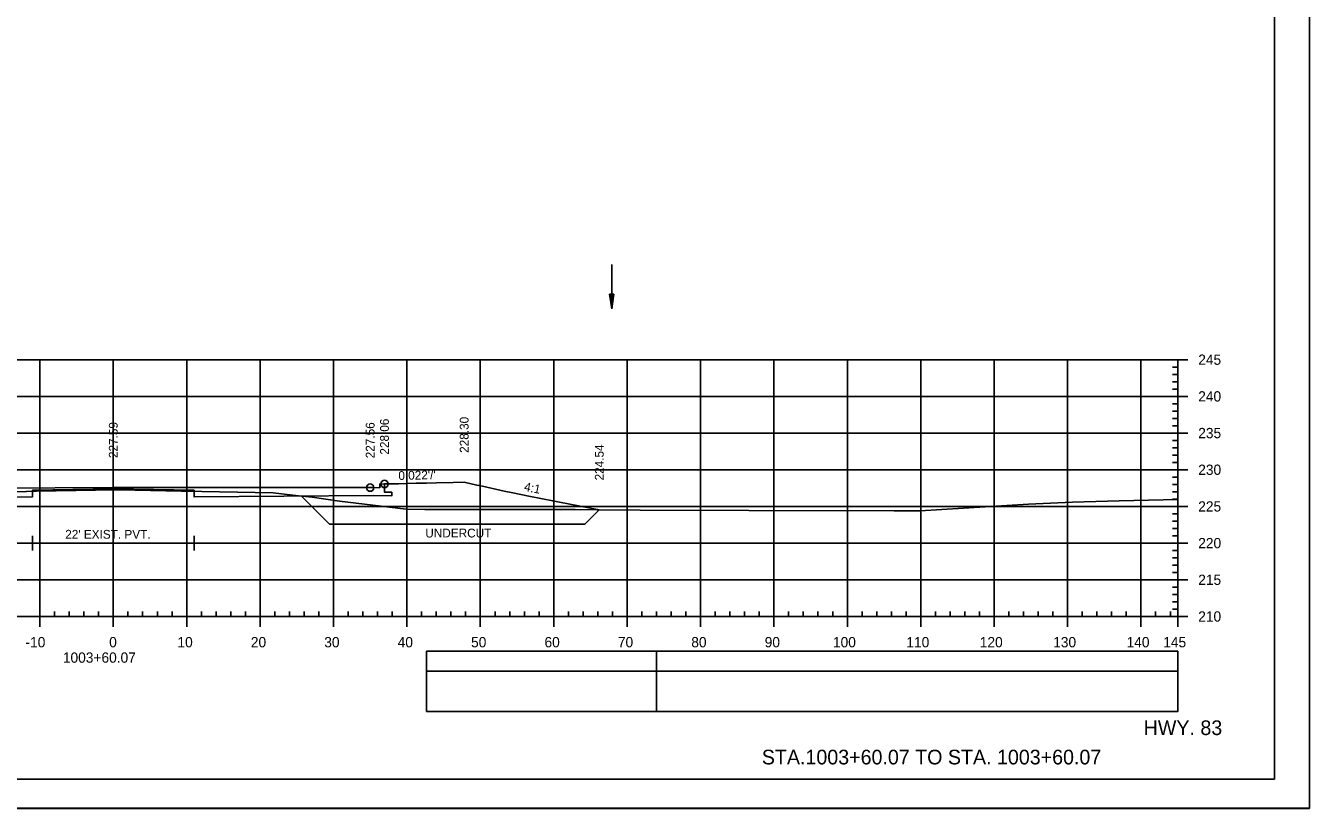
# Model space of a CAD drawing. Extents: x 1386544 to 1388153, y 379785 to 390999.
# Drawn here: x 1387366 to 1387540.9, y 380211.5 to 380318.1 of the extents above; entities that cross this region are included whole.
import ezdxf

# ---------------------------------------------------------------- set-up
doc = ezdxf.new("R2010")
doc.units = 0
for name, color, linetype in [('R_Alt Surface', 7, 'Continuous'), ('R_Axis', 7, 'Continuous'), ('R_Axis Annot', 7, 'Continuous'), ('R_Border', 7, 'Continuous'), ('R_Dimension', 7, 'Continuous'), ('R_Draft', 7, 'Continuous'), ('R_Exist Surface', 7, 'Continuous'), ('R_Fin Surface', 7, 'Continuous'), ('R_Fin Surface Annot', 7, 'Continuous'), ('R_Grid', 7, 'Continuous'), ('R_No Plot', 7, 'Continuous'), ('R_Striping', 7, 'Continuous'), ('R_Water', 7, 'Continuous')]:
    doc.layers.add(name, color=color, linetype=linetype)

msp = doc.modelspace()

# ---------------------------------------------------------------- linework, layer by layer
at = {"layer": 'R_Alt Surface'}
for points in [[(1387413.39, 380254.11), (1387388.95, 380253.91), (1387388.95, 380254.82), (1387377.95, 380255.04), (1387366.95, 380254.84), (1387366.95, 380253.93), (1387337.9, 380253.9)], [(1387414.89, 380255.68), (1387414.89, 380254.58), (1387415.89, 380254.56), (1387415.89, 380254.06), (1387413.39, 380254.11)], [(1387366.95, 380248.62), (1387366.95, 380246.62)], [(1387388.95, 380248.62), (1387388.95, 380246.62)], [(1387366.95, 380247.62), (1387388.95, 380247.62)]]:
    msp.add_lwpolyline(points, dxfattribs=at)
at = {"layer": 'R_Axis'}
for p, q in [((1387522.95, 380237.62), (1387522.95, 380272.62)), ((1387524.35, 380272.62), (1387522.95, 380272.62)), ((1387522.95, 380271.62), (1387522.25, 380271.62)), ((1387522.95, 380270.62), (1387522.25, 380270.62)), ((1387522.95, 380269.62), (1387522.25, 380269.62)), ((1387522.95, 380268.62), (1387522.25, 380268.62)), ((1387524.35, 380267.62), (1387522.95, 380267.62)), ((1387522.95, 380266.62), (1387522.25, 380266.62)), ((1387522.95, 380265.62), (1387522.25, 380265.62)), ((1387522.95, 380264.62), (1387522.25, 380264.62)), ((1387522.95, 380263.62), (1387522.25, 380263.62)), ((1387524.35, 380262.62), (1387522.95, 380262.62)), ((1387522.95, 380261.62), (1387522.25, 380261.62)), ((1387522.95, 380260.62), (1387522.25, 380260.62)), ((1387522.95, 380259.62), (1387522.25, 380259.62)), ((1387522.95, 380258.62), (1387522.25, 380258.62)), ((1387522.95, 380256.62), (1387522.25, 380256.62)), ((1387524.35, 380257.62), (1387522.95, 380257.62)), ((1387522.95, 380255.62), (1387522.25, 380255.62)), ((1387522.95, 380254.62), (1387522.25, 380254.62)), ((1387522.95, 380253.62), (1387522.25, 380253.62)), ((1387522.95, 380251.62), (1387522.25, 380251.62)), ((1387524.35, 380252.62), (1387522.95, 380252.62)), ((1387522.95, 380250.62), (1387522.25, 380250.62)), ((1387522.95, 380249.62), (1387522.25, 380249.62)), ((1387522.95, 380248.62), (1387522.25, 380248.62)), ((1387522.95, 380246.62), (1387522.25, 380246.62)), ((1387524.35, 380247.62), (1387522.95, 380247.62)), ((1387522.95, 380245.62), (1387522.25, 380245.62)), ((1387522.95, 380244.62), (1387522.25, 380244.62)), ((1387522.95, 380243.62), (1387522.25, 380243.62)), ((1387524.35, 380242.62), (1387522.95, 380242.62)), ((1387522.95, 380241.62), (1387522.25, 380241.62)), ((1387522.95, 380240.62), (1387522.25, 380240.62)), ((1387522.95, 380239.62), (1387522.25, 380239.62)), ((1387232.95, 380237.62), (1387522.95, 380237.62)), ((1387367.95, 380236.22), (1387367.95, 380237.62)), ((1387369.95, 380237.62), (1387369.95, 380238.32)), ((1387371.95, 380237.62), (1387371.95, 380238.32)), ((1387373.95, 380237.62), (1387373.95, 380238.32)), ((1387375.95, 380237.62), (1387375.95, 380238.32)), ((1387377.95, 380236.22), (1387377.95, 380237.62)), ((1387379.95, 380237.62), (1387379.95, 380238.32)), ((1387381.95, 380237.62), (1387381.95, 380238.32)), ((1387383.95, 380237.62), (1387383.95, 380238.32)), ((1387385.95, 380237.62), (1387385.95, 380238.32)), ((1387387.95, 380236.22), (1387387.95, 380237.62)), ((1387389.95, 380237.62), (1387389.95, 380238.32)), ((1387391.95, 380237.62), (1387391.95, 380238.32)), ((1387393.95, 380237.62), (1387393.95, 380238.32)), ((1387395.95, 380237.62), (1387395.95, 380238.32)), ((1387397.95, 380236.22), (1387397.95, 380237.62)), ((1387399.95, 380237.62), (1387399.95, 380238.32)), ((1387401.95, 380237.62), (1387401.95, 380238.32)), ((1387403.95, 380237.62), (1387403.95, 380238.32)), ((1387405.95, 380237.62), (1387405.95, 380238.32)), ((1387407.95, 380236.22), (1387407.95, 380237.62)), ((1387409.95, 380237.62), (1387409.95, 380238.32)), ((1387411.95, 380237.62), (1387411.95, 380238.32)), ((1387413.95, 380237.62), (1387413.95, 380238.32)), ((1387415.95, 380237.62), (1387415.95, 380238.32)), ((1387417.95, 380236.22), (1387417.95, 380237.62)), ((1387419.95, 380237.62), (1387419.95, 380238.32)), ((1387421.95, 380237.62), (1387421.95, 380238.32)), ((1387423.95, 380237.62), (1387423.95, 380238.32)), ((1387425.95, 380237.62), (1387425.95, 380238.32)), ((1387427.95, 380236.22), (1387427.95, 380237.62)), ((1387429.95, 380237.62), (1387429.95, 380238.32)), ((1387431.95, 380237.62), (1387431.95, 380238.32)), ((1387433.95, 380237.62), (1387433.95, 380238.32)), ((1387435.95, 380237.62), (1387435.95, 380238.32)), ((1387437.95, 380236.22), (1387437.95, 380237.62)), ((1387439.95, 380237.62), (1387439.95, 380238.32)), ((1387441.95, 380237.62), (1387441.95, 380238.32)), ((1387443.95, 380237.62), (1387443.95, 380238.32)), ((1387445.95, 380237.62), (1387445.95, 380238.32)), ((1387447.95, 380236.22), (1387447.95, 380237.62)), ((1387449.95, 380237.62), (1387449.95, 380238.32)), ((1387451.95, 380237.62), (1387451.95, 380238.32)), ((1387453.95, 380237.62), (1387453.95, 380238.32)), ((1387455.95, 380237.62), (1387455.95, 380238.32)), ((1387457.95, 380236.22), (1387457.95, 380237.62)), ((1387459.95, 380237.62), (1387459.95, 380238.32)), ((1387461.95, 380237.62), (1387461.95, 380238.32)), ((1387463.95, 380237.62), (1387463.95, 380238.32)), ((1387465.95, 380237.62), (1387465.95, 380238.32)), ((1387467.95, 380236.22), (1387467.95, 380237.62)), ((1387469.95, 380237.62), (1387469.95, 380238.32)), ((1387471.95, 380237.62), (1387471.95, 380238.32)), ((1387473.95, 380237.62), (1387473.95, 380238.32)), ((1387475.95, 380237.62), (1387475.95, 380238.32)), ((1387477.95, 380236.22), (1387477.95, 380237.62)), ((1387479.95, 380237.62), (1387479.95, 380238.32)), ((1387481.95, 380237.62), (1387481.95, 380238.32)), ((1387483.95, 380237.62), (1387483.95, 380238.32)), ((1387485.95, 380237.62), (1387485.95, 380238.32)), ((1387487.95, 380236.22), (1387487.95, 380237.62)), ((1387489.95, 380237.62), (1387489.95, 380238.32)), ((1387491.95, 380237.62), (1387491.95, 380238.32)), ((1387493.95, 380237.62), (1387493.95, 380238.32)), ((1387495.95, 380237.62), (1387495.95, 380238.32)), ((1387497.95, 380236.22), (1387497.95, 380237.62)), ((1387499.95, 380237.62), (1387499.95, 380238.32)), ((1387501.95, 380237.62), (1387501.95, 380238.32)), ((1387503.95, 380237.62), (1387503.95, 380238.32)), ((1387505.95, 380237.62), (1387505.95, 380238.32)), ((1387507.95, 380236.22), (1387507.95, 380237.62)), ((1387509.95, 380237.62), (1387509.95, 380238.32)), ((1387511.95, 380237.62), (1387511.95, 380238.32)), ((1387513.95, 380237.62), (1387513.95, 380238.32)), ((1387515.95, 380237.62), (1387515.95, 380238.32)), ((1387517.95, 380236.22), (1387517.95, 380237.62)), ((1387519.95, 380237.62), (1387519.95, 380238.32)), ((1387521.95, 380237.62), (1387521.95, 380238.32)), ((1387522.95, 380238.62), (1387522.25, 380238.62)), ((1387522.95, 380236.22), (1387522.95, 380237.62)), ((1387524.35, 380237.62), (1387522.95, 380237.62))]:
    msp.add_line(p, q, dxfattribs=at)
at = {"layer": 'R_Axis Annot'}
for points in [[(1387451.97, 380230.18), (1387522.95, 380230.18), (1387522.95, 380232.89), (1387451.97, 380232.89)], [(1387451.97, 380224.65), (1387522.95, 380224.65), (1387522.95, 380230.18), (1387451.97, 380230.18)]]:
    msp.add_lwpolyline(points, close=True, dxfattribs=at)
at = {"layer": 'R_Border'}
for q in [(1387536.13, 380420.92), (1387219.95, 380215.46)]:
    msp.add_line((1387536.13, 380215.46), q, dxfattribs=at)
at = {"layer": 'R_Dimension'}
for p, q in [((1387403.58, 380254.03), (1387407.42, 380250.19)), ((1387444.16, 380252.16), (1387442.19, 380250.19))]:
    msp.add_line(p, q, dxfattribs=at)
msp.add_lwpolyline([(1387442.19, 380250.19), (1387407.42, 380250.19)], dxfattribs=at)
at = {"layer": 'R_Exist Surface'}
msp.add_lwpolyline([(1387364.75, 380254.6), (1387367.5, 380254.7), (1387375.53, 380254.84), (1387378.78, 380254.89), (1387387.18, 380254.72), (1387389.99, 380254.66), (1387392.42, 380254.62), (1387399.75, 380254.46), (1387403.18, 380254.08), (1387405.02, 380253.86), (1387408.75, 380253.33), (1387417.85, 380252.26), (1387420.4, 380252.2), (1387427.79, 380252.19), (1387437.59, 380252.21), (1387440.86, 380252.21), (1387443.89, 380252.16), (1387449.73, 380252.1), (1387464.55, 380252.08), (1387484.33, 380252.04), (1387486.16, 380252.04), (1387486.87, 380252.03), (1387487.88, 380252.03), (1387502.63, 380252.92), (1387508.61, 380253.21), (1387515, 380253.38), (1387522.95, 380253.57)], dxfattribs=at)
at = {"layer": 'R_Fin Surface'}
for q in [(1387338.18, 380254.98), (1387412.94, 380255.18)]:
    msp.add_line((1387377.95, 380255.21), q, dxfattribs=at)
msp.add_lwpolyline([(1387412.94, 380255.18), (1387413.24, 380255.18), (1387414.24, 380255.17), (1387414.24, 380255.54), (1387414.24, 380255.67), (1387414.46, 380255.67), (1387414.89, 380255.68), (1387416.79, 380255.72), (1387419.19, 380255.78), (1387420.6, 380255.81), (1387421.96, 380255.84), (1387424.26, 380255.89), (1387425.75, 380255.92), (1387427.47, 380255.53), (1387427.78, 380255.46), (1387428.23, 380255.37), (1387431.2, 380254.72), (1387432.39, 380254.47), (1387434.54, 380254.02), (1387436.44, 380253.64), (1387437.82, 380253.36), (1387438.74, 380253.19), (1387444.16, 380252.16)], dxfattribs=at)
at = {"layer": 'R_Grid'}
for p, q in [((1387232.95, 380272.62), (1387522.95, 380272.62)), ((1387367.95, 380237.62), (1387367.95, 380272.62)), ((1387377.95, 380237.62), (1387377.95, 380272.62)), ((1387387.95, 380237.62), (1387387.95, 380272.62)), ((1387397.95, 380237.62), (1387397.95, 380272.62)), ((1387407.95, 380237.62), (1387407.95, 380272.62)), ((1387417.95, 380237.62), (1387417.95, 380272.62)), ((1387427.95, 380237.62), (1387427.95, 380272.62)), ((1387437.95, 380237.62), (1387437.95, 380272.62)), ((1387447.95, 380237.62), (1387447.95, 380272.62)), ((1387457.95, 380237.62), (1387457.95, 380272.62)), ((1387467.95, 380237.62), (1387467.95, 380272.62)), ((1387477.95, 380237.62), (1387477.95, 380272.62)), ((1387487.95, 380237.62), (1387487.95, 380272.62)), ((1387497.95, 380237.62), (1387497.95, 380272.62)), ((1387507.95, 380237.62), (1387507.95, 380272.62)), ((1387517.95, 380237.62), (1387517.95, 380272.62)), ((1387522.95, 380237.62), (1387522.95, 380272.62)), ((1387232.95, 380267.62), (1387522.95, 380267.62)), ((1387232.95, 380262.62), (1387522.95, 380262.62)), ((1387232.95, 380257.62), (1387522.95, 380257.62)), ((1387232.95, 380252.62), (1387522.95, 380252.62)), ((1387232.95, 380247.62), (1387522.95, 380247.62)), ((1387232.95, 380242.62), (1387522.95, 380242.62)), ((1387232.95, 380237.62), (1387522.95, 380237.62))]:
    msp.add_line(p, q, dxfattribs=at)
at = {"layer": 'R_No Plot'}
msp.add_line((1387207.55, 380211.48), (1387540.89, 380211.48), dxfattribs=at)
for points in [[(1387207.55, 380424.81), (1387540.89, 380424.81), (1387540.89, 380211.47), (1387207.55, 380211.47)], [(1387453.87, 380420.92), (1387473.49, 380420.92), (1387473.49, 380411.04), (1387489.6, 380411.04), (1387512.8, 380411.04), (1387512.8, 380386.7), (1387536.13, 380386.7), (1387536.13, 380215.46), (1387219.95, 380215.46), (1387219.95, 380420.92)]]:
    msp.add_lwpolyline(points, close=True, dxfattribs=at)
for centre in [(1387412.94, 380255.18), (1387414.89, 380255.68)]:
    msp.add_circle(centre, 0.5, dxfattribs=at)
at = {"layer": 'R_Striping'}
for points in [[(1387420.63, 380230.18), (1387451.97, 380230.18), (1387451.97, 380232.89), (1387420.63, 380232.89)], [(1387420.63, 380224.66), (1387451.97, 380224.66), (1387451.97, 380230.18), (1387420.63, 380230.18)]]:
    msp.add_lwpolyline(points, close=True, dxfattribs=at)
at = {"layer": 'R_Water'}
for p, q in [((1387445.86, 380285.57), (1387445.86, 380279.57)), ((1387445.56, 380281.57), (1387445.86, 380279.57)), ((1387446.16, 380281.57), (1387445.56, 380281.57)), ((1387445.56, 380281.57), (1387445.86, 380279.57)), ((1387446.16, 380281.57), (1387445.56, 380281.57)), ((1387445.61, 380281.57), (1387445.86, 380279.9)), ((1387445.61, 380281.57), (1387445.86, 380279.9)), ((1387445.66, 380281.57), (1387445.86, 380280.24)), ((1387445.66, 380281.57), (1387445.86, 380280.24)), ((1387445.71, 380281.57), (1387445.86, 380280.58)), ((1387445.71, 380281.57), (1387445.86, 380280.58)), ((1387445.76, 380281.57), (1387445.86, 380280.92)), ((1387445.76, 380281.57), (1387445.86, 380280.92)), ((1387445.82, 380281.57), (1387445.86, 380281.25)), ((1387445.82, 380281.57), (1387445.86, 380281.25)), ((1387446.16, 380281.57), (1387445.86, 380279.57)), ((1387445.96, 380281.57), (1387445.86, 380280.92)), ((1387446.06, 380281.57), (1387445.86, 380280.24)), ((1387446.11, 380281.57), (1387445.86, 380279.9)), ((1387446.01, 380281.57), (1387445.86, 380280.58)), ((1387445.91, 380281.57), (1387445.86, 380281.25)), ((1387446.16, 380281.57), (1387445.86, 380279.57)), ((1387445.96, 380281.57), (1387445.86, 380280.92)), ((1387446.06, 380281.57), (1387445.86, 380280.24)), ((1387446.11, 380281.57), (1387445.86, 380279.9)), ((1387446.01, 380281.57), (1387445.86, 380280.58)), ((1387445.91, 380281.57), (1387445.86, 380281.25))]:
    msp.add_line(p, q, dxfattribs=at)

# ---------------------------------------------------------------- texts
at = {"layer": 'R_Axis Annot'}
for s, p in [('245', (1387525.75, 380271.92)), ('240', (1387525.75, 380266.92)), ('235', (1387525.75, 380261.92)), ('230', (1387525.75, 380256.92)), ('225', (1387525.75, 380251.92)), ('220', (1387525.75, 380246.92)), ('215', (1387525.75, 380241.92)), ('210', (1387525.75, 380236.92)), ('-10', (1387365.99, 380233.42)), ('0', (1387377.39, 380233.42)), ('10', (1387386.69, 380233.42)), ('20', (1387396.69, 380233.42)), ('30', (1387406.69, 380233.42)), ('40', (1387416.69, 380233.42)), ('50', (1387426.69, 380233.42)), ('60', (1387436.69, 380233.42)), ('70', (1387446.69, 380233.42)), ('80', (1387456.69, 380233.42)), ('90', (1387466.69, 380233.42)), ('100', (1387475.99, 380233.42)), ('110', (1387485.99, 380233.42)), ('120', (1387495.99, 380233.42)), ('130', (1387505.99, 380233.42)), ('140', (1387515.99, 380233.42)), ('145', (1387520.98, 380233.42)), ('1003+60.07', (1387371.08, 380231.32))]:
    msp.add_text(s, height=1.4, dxfattribs=at).set_placement(p)
at = {"layer": 'R_Dimension'}
msp.add_text('UNDERCUT', height=1.2, dxfattribs=at).set_placement((1387420.45, 380248.39))
at = {"layer": 'R_Draft'}
for s, p in [('HWY. 83', (1387518.32, 380221.46)), ('STA.1003+60.07 TO STA. 1003+60.07', (1387466.3, 380217.46))]:
    msp.add_text(s, height=2, dxfattribs=at).set_placement(p)
at = {"layer": 'R_Fin Surface Annot'}
for s, rotation, p in [('227.59', 90, (1387378.55, 380259.21)), ('227.56', 90, (1387413.54, 380259.18)), ('228.06', 90, (1387415.49, 380259.68)), ('228.30', 90, (1387426.35, 380259.92)), ('224.54', 90, (1387444.76, 380256.16)), ("0.022'/'", 1.2858, (1387416.8, 380256.22)), ('4:1', 348.717, (1387433.84, 380254.77))]:
    msp.add_text(s, height=1.2, rotation=rotation, dxfattribs=at).set_placement(p)
at = {"layer": 'R_No Plot'}
msp.add_text('+', height=0.1, dxfattribs=at).set_placement((1387425.71, 380255.87))
at = {"layer": 'R_Water'}
msp.add_text("22' EXIST. PVT.", height=1.2, dxfattribs=at).set_placement((1387371.4, 380248.22))

doc.saveas('drawing.dxf')
